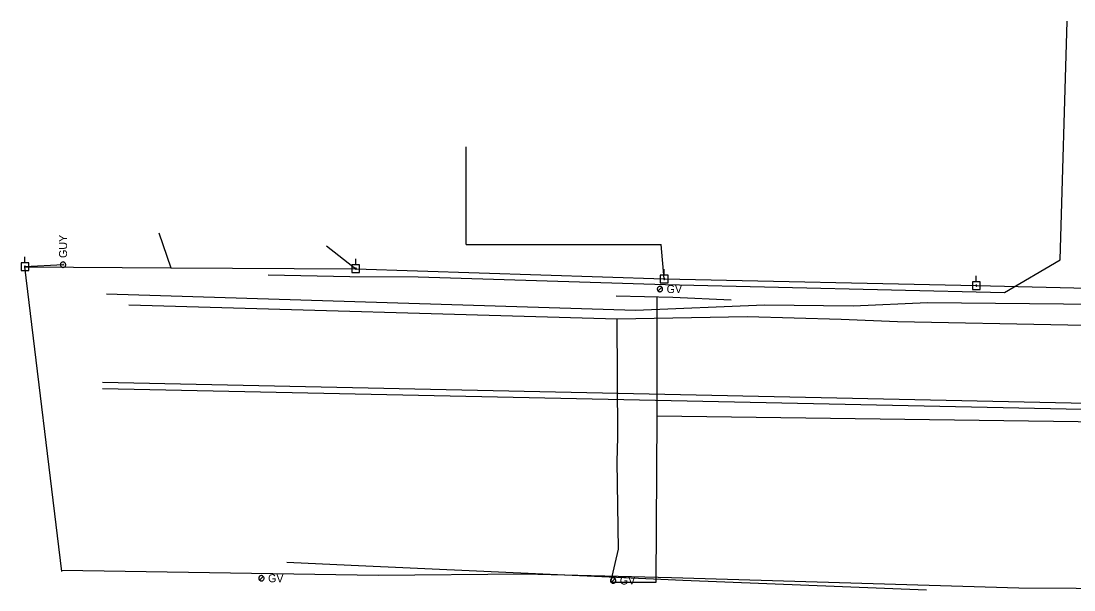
# Model space of a CAD drawing. Extents: x 596028 to 606371, y 330010 to 403088.
# Drawn here: x 602521 to 603027, y 349894 to 350167 of the extents above; entities that cross this region are included whole.
import ezdxf

# ---------------------------------------------------------------- set-up
doc = ezdxf.new("R2010")
doc.units = 0
for name, color, linetype in [('E_UTL_E_UG', 7, 'Continuous'), ('E_UTL_EGuyWire', 7, 'Continuous'), ('E_UTL_EPowerPole', 7, 'Continuous'), ('E_UTL_G', 7, 'Continuous'), ('E_UTL_G_UG', 7, 'Continuous'), ('E_UTL_Overhead', 7, 'Continuous'), ('E_UTL_T_UG', 7, 'Continuous'), ('E_UTL_TV_UG', 7, 'Continuous')]:
    doc.layers.add(name, color=color, linetype=linetype)

msp = doc.modelspace()

# ---------------------------------------------------------------- linework, layer by layer
at = {"layer": 'E_UTL_E_UG'}
msp.add_line((602830.24, 350043.14), (602828.79, 350059.66), dxfattribs=at)
for points in [[(602735.06, 350059.66), (602735.06, 350106.66)], [(602735.06, 350059.66), (602828.79, 350059.66)]]:
    msp.add_lwpolyline(points, dxfattribs=at)
at = {"layer": 'E_UTL_EGuyWire'}
msp.add_line((602541.15, 350049.99), (602522.84, 350049.03), dxfattribs=at)
for points in [[(602541.15, 350051.28), (602540.91, 350051.25), (602540.68, 350051.18), (602540.46, 350051.07), (602540.27, 350050.92), (602540.11, 350050.74), (602539.98, 350050.53), (602539.9, 350050.29), (602539.87, 350050.05), (602539.88, 350049.81), (602539.94, 350049.57), (602540.04, 350049.35), (602540.18, 350049.15), (602540.36, 350048.98), (602540.56, 350048.85), (602540.79, 350048.76), (602541.03, 350048.71), (602541.27, 350048.71), (602541.51, 350048.76), (602541.74, 350048.85), (602541.95, 350048.98), (602542.12, 350049.15), (602542.26, 350049.35), (602542.36, 350049.57), (602542.42, 350049.81), (602542.43, 350050.05), (602542.4, 350050.29), (602542.32, 350050.53), (602542.2, 350050.74), (602542.04, 350050.92), (602541.85, 350051.07), (602541.63, 350051.18), (602541.39, 350051.25), (602541.15, 350051.28)], [(602541.15, 350050.15), (602541.12, 350050.15), (602541.09, 350050.14), (602541.07, 350050.13), (602541.04, 350050.11), (602541.02, 350050.09), (602541.01, 350050.06), (602541, 350050.03), (602540.99, 350050), (602540.99, 350049.97), (602541, 350049.94), (602541.01, 350049.91), (602541.03, 350049.89), (602541.05, 350049.87), (602541.08, 350049.85), (602541.11, 350049.84), (602541.14, 350049.83), (602541.17, 350049.83), (602541.2, 350049.84), (602541.23, 350049.85), (602541.25, 350049.87), (602541.27, 350049.89), (602541.29, 350049.91), (602541.3, 350049.94), (602541.31, 350049.97), (602541.31, 350050), (602541.31, 350050.03), (602541.3, 350050.06), (602541.28, 350050.09), (602541.26, 350050.11), (602541.24, 350050.13), (602541.21, 350050.14), (602541.18, 350050.15), (602541.15, 350050.15)]]:
    msp.add_lwpolyline(points, dxfattribs=at)
at = {"layer": 'E_UTL_EPowerPole'}
for points in [[(602524.65, 350050.87), (602520.96, 350050.87)], [(602520.96, 350050.87), (602520.96, 350047.18)], [(602522.81, 350050.87), (602522.81, 350053.78)], [(602524.65, 350047.18), (602524.65, 350050.87)], [(602683.78, 350049.86), (602680.09, 350049.86)], [(602680.09, 350049.86), (602680.09, 350046.17)], [(602681.93, 350049.86), (602681.93, 350052.77)], [(602683.78, 350046.17), (602683.78, 350049.86)], [(602520.96, 350047.18), (602524.65, 350047.18)], [(602523.08, 350049.03), (602523.07, 350049.07), (602523.06, 350049.12), (602523.04, 350049.16), (602523.01, 350049.19), (602522.98, 350049.22), (602522.94, 350049.24), (602522.9, 350049.26), (602522.85, 350049.27), (602522.81, 350049.26), (602522.76, 350049.25), (602522.72, 350049.23), (602522.68, 350049.21), (602522.65, 350049.18), (602522.63, 350049.14), (602522.61, 350049.1), (602522.6, 350049.05), (602522.6, 350049.01), (602522.61, 350048.96), (602522.63, 350048.92), (602522.65, 350048.88), (602522.68, 350048.85), (602522.72, 350048.82), (602522.76, 350048.8), (602522.81, 350048.79), (602522.85, 350048.79), (602522.9, 350048.8), (602522.94, 350048.81), (602522.98, 350048.83), (602523.01, 350048.86), (602523.04, 350048.9), (602523.06, 350048.94), (602523.07, 350048.98), (602523.08, 350049.03)], [(602680.09, 350046.17), (602683.78, 350046.17)], [(602682.2, 350048.02), (602682.2, 350048.06), (602682.19, 350048.11), (602682.17, 350048.15), (602682.14, 350048.18), (602682.1, 350048.21), (602682.07, 350048.24), (602682.02, 350048.25), (602681.98, 350048.26), (602681.93, 350048.25), (602681.89, 350048.24), (602681.85, 350048.23), (602681.81, 350048.2), (602681.78, 350048.17), (602681.75, 350048.13), (602681.74, 350048.09), (602681.73, 350048.04), (602681.73, 350048), (602681.74, 350047.95), (602681.75, 350047.91), (602681.78, 350047.87), (602681.81, 350047.84), (602681.85, 350047.81), (602681.89, 350047.79), (602681.93, 350047.78), (602681.98, 350047.78), (602682.02, 350047.79), (602682.07, 350047.8), (602682.1, 350047.82), (602682.14, 350047.85), (602682.17, 350047.89), (602682.19, 350047.93), (602682.2, 350047.97), (602682.2, 350048.02)], [(602832.05, 350044.98), (602828.36, 350044.98)], [(602828.36, 350044.98), (602828.36, 350041.29)], [(602830.21, 350044.98), (602830.21, 350047.89)], [(602832.05, 350041.29), (602832.05, 350044.98)], [(602980.31, 350041.79), (602980.31, 350044.7)], [(602828.36, 350041.29), (602832.05, 350041.29)], [(602830.48, 350043.14), (602830.47, 350043.18), (602830.46, 350043.23), (602830.44, 350043.27), (602830.41, 350043.3), (602830.38, 350043.33), (602830.34, 350043.35), (602830.3, 350043.37), (602830.25, 350043.38), (602830.21, 350043.37), (602830.16, 350043.36), (602830.12, 350043.34), (602830.08, 350043.32), (602830.05, 350043.28), (602830.03, 350043.25), (602830.01, 350043.2), (602830, 350043.16), (602830, 350043.11), (602830.01, 350043.07), (602830.03, 350043.03), (602830.05, 350042.99), (602830.08, 350042.96), (602830.12, 350042.93), (602830.16, 350042.91), (602830.21, 350042.9), (602830.25, 350042.9), (602830.3, 350042.91), (602830.34, 350042.92), (602830.38, 350042.94), (602830.41, 350042.97), (602830.44, 350043.01), (602830.46, 350043.05), (602830.47, 350043.09), (602830.48, 350043.14)], [(602982.16, 350041.79), (602978.47, 350041.79)], [(602978.47, 350041.79), (602978.47, 350038.1)], [(602980.58, 350039.95), (602980.58, 350039.99), (602980.57, 350040.04), (602980.55, 350040.08), (602980.52, 350040.11), (602980.48, 350040.14), (602980.44, 350040.16), (602980.4, 350040.18), (602980.36, 350040.19), (602980.31, 350040.18), (602980.27, 350040.17), (602980.23, 350040.15), (602980.19, 350040.13), (602980.16, 350040.09), (602980.13, 350040.06), (602980.12, 350040.01), (602980.11, 350039.97), (602980.11, 350039.92), (602980.12, 350039.88), (602980.13, 350039.84), (602980.16, 350039.8), (602980.19, 350039.77), (602980.23, 350039.74), (602980.27, 350039.72), (602980.31, 350039.71), (602980.36, 350039.71), (602980.4, 350039.72), (602980.44, 350039.73), (602980.48, 350039.75), (602980.52, 350039.78), (602980.55, 350039.82), (602980.57, 350039.86), (602980.58, 350039.9), (602980.58, 350039.95)], [(602982.16, 350038.1), (602982.16, 350041.79)], [(602978.47, 350038.1), (602982.16, 350038.1)]]:
    msp.add_lwpolyline(points, dxfattribs=at)
at = {"layer": 'E_UTL_G'}
for points in [[(602829.46, 350038.26), (602829.44, 350038.51), (602829.37, 350038.74), (602829.25, 350038.96), (602829.1, 350039.15), (602828.92, 350039.31), (602828.71, 350039.43), (602828.48, 350039.51), (602828.24, 350039.54), (602827.99, 350039.53), (602827.76, 350039.48), (602827.53, 350039.37), (602827.33, 350039.23), (602827.17, 350039.06), (602827.03, 350038.85), (602826.94, 350038.62), (602826.9, 350038.38), (602826.9, 350038.14), (602826.94, 350037.9), (602827.03, 350037.67), (602827.17, 350037.47), (602827.33, 350037.29), (602827.53, 350037.15), (602827.76, 350037.05), (602827.99, 350036.99), (602828.24, 350036.98), (602828.48, 350037.02), (602828.71, 350037.1), (602828.92, 350037.22), (602829.1, 350037.38), (602829.25, 350037.57), (602829.37, 350037.79), (602829.44, 350038.02), (602829.46, 350038.26)], [(602827.27, 350037.36), (602829.08, 350039.17)], [(602637.82, 349899.14), (602637.79, 349899.38), (602637.72, 349899.61), (602637.61, 349899.83), (602637.46, 349900.02), (602637.28, 349900.18), (602637.07, 349900.3), (602636.84, 349900.38), (602636.59, 349900.42), (602636.35, 349900.41), (602636.11, 349900.35), (602635.89, 349900.25), (602635.69, 349900.11), (602635.52, 349899.93), (602635.39, 349899.72), (602635.3, 349899.5), (602635.26, 349899.26), (602635.26, 349899.01), (602635.3, 349898.77), (602635.39, 349898.55), (602635.52, 349898.34), (602635.69, 349898.17), (602635.89, 349898.02), (602636.11, 349897.92), (602636.35, 349897.87), (602636.59, 349897.85), (602636.84, 349897.89), (602637.07, 349897.97), (602637.28, 349898.09), (602637.46, 349898.25), (602637.61, 349898.44), (602637.72, 349898.66), (602637.79, 349898.89), (602637.82, 349899.14)], [(602635.63, 349898.23), (602637.44, 349900.04)], [(602806.96, 349898.06), (602806.94, 349898.3), (602806.87, 349898.54), (602806.76, 349898.75), (602806.61, 349898.95), (602806.42, 349899.11), (602806.21, 349899.23), (602805.98, 349899.31), (602805.74, 349899.34), (602805.49, 349899.33), (602805.26, 349899.27), (602805.04, 349899.17), (602804.84, 349899.03), (602804.67, 349898.85), (602804.54, 349898.65), (602804.45, 349898.42), (602804.4, 349898.18), (602804.4, 349897.94), (602804.45, 349897.7), (602804.54, 349897.47), (602804.67, 349897.27), (602804.84, 349897.09), (602805.04, 349896.95), (602805.26, 349896.85), (602805.49, 349896.79), (602805.74, 349896.78), (602805.98, 349896.81), (602806.21, 349896.89), (602806.42, 349897.01), (602806.61, 349897.17), (602806.76, 349897.37), (602806.87, 349897.58), (602806.94, 349897.82), (602806.96, 349898.06)], [(602804.77, 349897.15), (602806.58, 349898.97)]]:
    msp.add_lwpolyline(points, dxfattribs=at)
at = {"layer": 'E_UTL_G_UG'}
for points in [[(602804.5, 349897.31), (602826.34, 349897.31), (602826.9, 349977.26), (602826.86, 350034.51)], [(602807.07, 350034.96), (602834.43, 350034.34), (602862.49, 350033.14)], [(602572.76, 350030.71), (602807.62, 350023.94)], [(602807.62, 350023.94), (602870.13, 350025.05), (602915.37, 350023.81), (602942.34, 350022.66), (603024.34, 350020.99), (603055.92, 350020.77), (603110.07, 350023.35), (603122.96, 350023.14), (603185.24, 350022.6), (603247.07, 350019.95), (603318.24, 350017.66)], [(602804.5, 349897.31), (602808.21, 349913.16), (602807.62, 349955.16), (602807.87, 349966.98), (602807.62, 350023.94)], [(602826.9, 349977.26), (603315.02, 349970.71), (603331.6, 349993.52), (603526.72, 349990.73), (604482.07, 349961.23)], [(602648.69, 349906.87), (602679.67, 349905.42), (602839.25, 349898.29), (602956.28, 349893.52)]]:
    msp.add_lwpolyline(points, dxfattribs=at)
at = {"layer": 'E_UTL_Overhead'}
msp.add_line((602667.88, 350059.11), (602681.97, 350048.02), dxfattribs=at)
for points in [[(602587.15, 350065.23), (602592.94, 350048.55)], [(602540.6, 349902.37), (602522.84, 350049.03), (602592.94, 350048.55), (602681.97, 350048.02), (602830.24, 350043.14)], [(602830.24, 350043.14), (602980.34, 350039.95), (603181.28, 350035.1)]]:
    msp.add_lwpolyline(points, dxfattribs=at)
at = {"layer": 'E_UTL_T_UG'}
for p, q in [((602562.08, 350035.94), (602816.48, 350028.11)), ((602560.12, 349990.4), (603566.6, 349969.05)), ((602540.61, 349903.05), (602692.69, 349900.69))]:
    msp.add_line(p, q, dxfattribs=at)
for points in [[(602816.48, 350028.11), (602878.38, 350030.67), (602921.04, 350030.17), (602956.89, 350031.74), (603022.3, 350031.22), (603042.9, 350030.89), (603053.71, 350031.7), (603057.35, 350030.53), (603059.36, 350031.59), (603065.6, 350029.92), (603093.99, 350037.49), (603124.54, 350038.13), (603190.82, 350035.29), (603233.59, 350030.18)], [(602560.18, 349993.4), (603566.67, 349972.04)], [(602692.69, 349900.69), (602763.12, 349901.3), (602833.7, 349899.45), (603000.7, 349894.57), (603055.91, 349894.24), (603078.18, 349894.4)]]:
    msp.add_lwpolyline(points, dxfattribs=at)
at = {"layer": 'E_UTL_TV_UG'}
for points in [[(602711.95, 350044.21), (602830.89, 350040.5), (602993.84, 350036.57), (603020.65, 350052.27), (603024.05, 350167.19)], [(602639.86, 350045.07), (602679.02, 350044.31), (602711.95, 350044.21)]]:
    msp.add_lwpolyline(points, dxfattribs=at)

# ---------------------------------------------------------------- texts
at = {"layer": 'E_UTL_EGuyWire'}
msp.add_text('GUY', height=3.85, rotation=90, dxfattribs=at).set_placement((602543.08, 350053.2))
at = {"layer": 'E_UTL_G'}
for p in [(602831.38, 350036.34), (602639.74, 349897.21), (602808.89, 349896.14)]:
    msp.add_text('GV', height=3.85, dxfattribs=at).set_placement(p)

doc.saveas('drawing.dxf')
